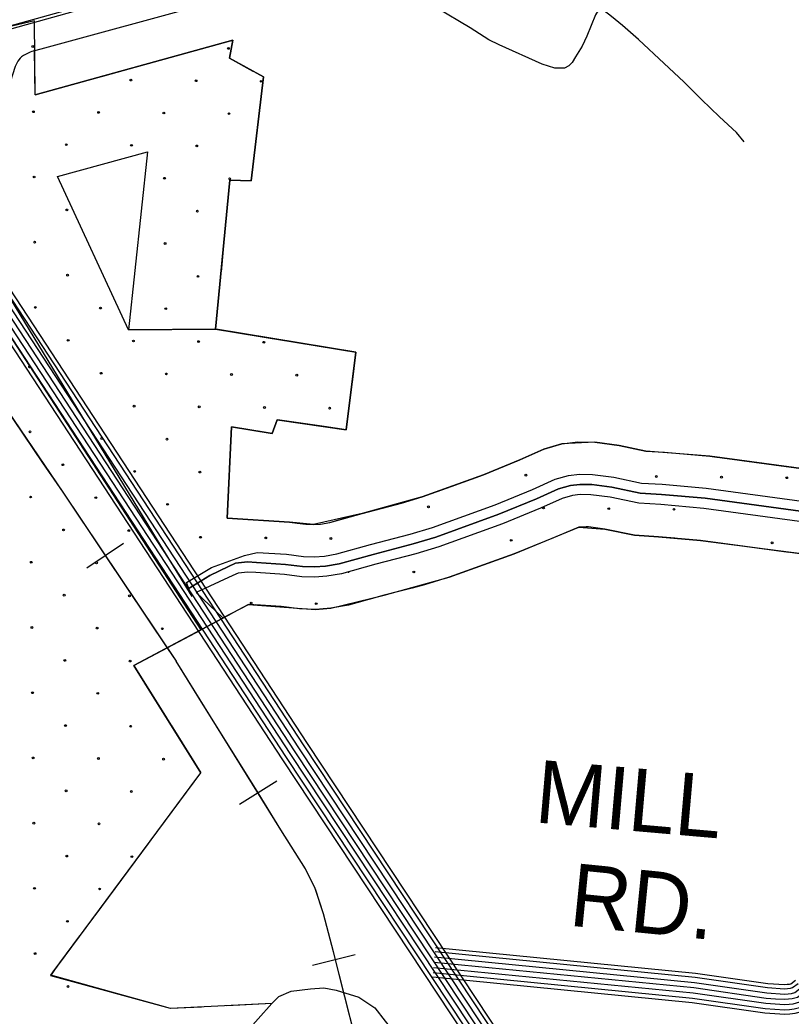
# Model space of a CAD drawing. Extents: x 1788175 to 1969470, y 584502 to 738744.
# Drawn here: x 1890113 to 1894661, y 669612 to 675485 of the extents above; entities that cross this region are included whole.
import ezdxf

# ---------------------------------------------------------------- set-up
doc = ezdxf.new("R2010")
doc.units = 0
for name, color, linetype in [('DESIGN - CONTOURS - Intermediate with optional Text', 7, 'Continuous'), ('DESIGN - EROSION CONTROL - Devices', 7, 'Continuous'), ('DESIGN - ROW - Right-of-Way and Easement Labels', 7, 'Continuous'), ('DESIGN - SCRATCH - User 1', 7, 'Continuous'), ('DESIGN - TRANSPORTATION - Text', 7, 'Continuous'), ('SURVEY - CENTERLINE - Preliminary', 7, 'Continuous'), ('SURVEY - CENTERLINE - Preliminary Text', 7, 'Continuous'), ('SURVEY - DRAINAGE - Area Shapes', 7, 'Continuous'), ('SURVEY - TRANSPORTATION - Roads', 7, 'Continuous'), ('SURVEY - VEGETATION - Features with Text', 7, 'Continuous')]:
    doc.layers.add(name, color=color, linetype=linetype)

msp = doc.modelspace()

# ---------------------------------------------------------------- linework, layer by layer
at = {"layer": 'DESIGN - CONTOURS - Intermediate with optional Text'}
for p, q in [((1890507.4, 672255.4), (1890723.2, 672400.4)), ((1891627.5, 670996.4), (1891406.7, 670859)), ((1892089.6, 669973.9), (1891837.6, 669909.9))]:
    msp.add_line(p, q, dxfattribs=at)
for points in [[(1888556, 674856.1), (1888653.5, 674752.8), (1888797.1, 674598), (1889042, 674307.7), (1889264.9, 674084.7), (1889495, 673840.3), (1889653.2, 673646.1), (1889897.7, 673387.2), (1890365.1, 672700.5), (1891033.8, 671704.6)], [(1889869.9, 673416.7), (1889897.7, 673387.2), (1890246.3, 672875.1)], [(1890246.3, 672875.1), (1890365.1, 672700.5), (1890615.3, 672327.9)], [(1890615.3, 672327.9), (1890983.2, 671780)], [(1890983.2, 671780), (1891033.8, 671704.6)], [(1892191.5, 669085.3), (1891961.4, 669991.4), (1891903.9, 670214.3), (1891853.6, 670365.3), (1891796.1, 670480.4), (1891652.2, 670710.5), (1891033.8, 671704.6)], [(1891168.5, 671488.1), (1891033.8, 671704.6)], [(1891517.1, 670927.7), (1891168.5, 671488.1)], [(1891854.9, 670361.3), (1891853.6, 670365.3), (1891796.1, 670480.4), (1891652.2, 670710.5), (1891517.1, 670927.7)], [(1892029.1, 669725), (1891961.4, 669991.4), (1891903.9, 670214.3), (1891854.9, 670361.3)], [(1892191.5, 669085.3), (1892029.1, 669725)]]:
    msp.add_lwpolyline(points, dxfattribs=at)
at = {"layer": 'DESIGN - EROSION CONTROL - Devices'}
for centre in [(1890188.3, 675328.7), (1891342, 675317.5), (1890767, 675130.8), (1891151.6, 675127), (1891536.1, 675123.3), (1890192.1, 674944.1), (1890576.6, 674940.4), (1890961.2, 674936.6), (1891345.7, 674932.9), (1890386.2, 674750), (1890770.7, 674746.2), (1891155.3, 674742.5), (1890195.8, 674559.5), (1890964.9, 674552.1), (1891349.4, 674548.3), (1890389.9, 674365.4), (1891159, 674357.9), (1890199.5, 674175), (1890968.6, 674167.5), (1890393.7, 673980.9), (1891162.8, 673973.4), (1890203.3, 673790.4), (1890587.8, 673786.7), (1890972.4, 673783), (1890397.4, 673596.3), (1890781.9, 673592.6), (1891166.5, 673588.8), (1891551.1, 673585.1), (1890591.5, 673402.2), (1890976.1, 673398.4), (1891360.6, 673394.7), (1891745.2, 673391), (1890785.7, 673208), (1891170.2, 673204.3), (1891554.8, 673200.5), (1891939.3, 673196.8), (1890172.1, 673057.2), (1890595.3, 673017.6), (1890979.8, 673013.9), (1890366.2, 672863), (1890789.4, 672823.5), (1891174, 672819.7), (1893096.7, 672801.1), (1893865.8, 672793.6), (1894250.4, 672789.9), (1894634.9, 672786.1), (1890175.8, 672672.6), (1890560.4, 672668.9), (1890983.6, 672629.3), (1892521.8, 672614.4), (1893200.8, 672607.7), (1893585.3, 672603.9), (1893969.9, 672600.2), (1890370, 672478.5), (1890754.5, 672474.7), (1891177.7, 672435.2), (1891562.3, 672431.4), (1891946.8, 672427.7), (1893010.4, 672417.3), (1894548.6, 672402.3), (1890179.6, 672288), (1890564.1, 672284.3), (1892435.4, 672230.6), (1890373.7, 672093.9), (1890758.3, 672090.2), (1891475.9, 672047.6), (1891860.4, 672043.9), (1890183.3, 671903.5), (1890567.8, 671899.8), (1890952.4, 671896), (1890377.4, 671709.4), (1890762, 671705.6), (1890187, 671518.9), (1890571.6, 671515.2), (1890381.2, 671324.8), (1890765.7, 671321.1), (1890190.8, 671134.4), (1890575.3, 671130.7), (1890959.9, 671126.9), (1890384.9, 670940.2), (1890769.5, 670936.5), (1890194.5, 670749.8), (1890579, 670746.1), (1890388.6, 670555.7), (1890773.2, 670552), (1890198.2, 670365.3), (1890582.8, 670361.6), (1890392.4, 670171.1), (1890202, 669980.7), (1890396.1, 669786.6)]:
    msp.add_circle(centre, 5.28, dxfattribs=at)
for centre, start, end in [((1890168.4, 673441.7), 94.80419, 331.25307), ((1892050.9, 672234.3), 216.08216, 354.58257)]:
    msp.add_arc(centre, 5.28, start, end, dxfattribs=at)
at = {"layer": 'DESIGN - SCRATCH - User 1'}
for p, q in [((1891368.6, 675365.8), (1890201.8, 675044.1)), ((1890334.6, 674562.2), (1890864.4, 674708.2)), ((1890922.6, 672418.4), (1891125.9, 672085.5)), ((1890323, 669891.3), (1891178.8, 671045.6)), ((1890294.7, 669849.7), (1890323, 669891.3))]:
    msp.add_line(p, q, dxfattribs=at)
for points in [[(1890201.8, 675044.1), (1890198, 675480.5), (1889928.5, 675417.3), (1889829.9, 675123.6), (1889742.8, 674894.2), (1889685.5, 674701.5), (1889662.6, 674559.2), (1889778.3, 674391.7), (1889746.2, 674345.8), (1890922.6, 672418.4)], [(1891266, 673662.6), (1891350.5, 674539.9), (1891475.6, 674536.3), (1891548.9, 675149.1), (1891348.6, 675260.7), (1891368.6, 675365.8)], [(1890864.4, 674708.2), (1890753.3, 673658.2), (1891266, 673662.6)], [(1891269.7, 673662.5), (1890753.3, 673657.8), (1890334.6, 674562.2)], [(1891178.8, 671045.6), (1890849.8, 671574.7), (1890785.3, 671678.4), (1891180.5, 671889.4), (1889627.6, 674278.1)], [(1896388.2, 672495.1), (1896404.1, 672688.5), (1894750, 672836.4), (1894750, 672836.4), (1894181.1, 672914.1), (1893803.4, 672943.9), (1893646.2, 672977.2), (1893503.4, 672995.5), (1893309.5, 672987.1), (1893202, 672955.7), (1893060.8, 672891.6), (1892847.2, 672804.1), (1892485.8, 672673.9), (1892131.7, 672576), (1891844.2, 672510.7), (1891702.5, 672524.5), (1891334.4, 672548.4), (1891360.3, 673087.3), (1891599.8, 673046.2), (1891629.9, 673127.5), (1892036.7, 673069.4), (1892093.8, 673526.9), (1891269.7, 673662.5)], [(1891125.9, 672085.5), (1891095.5, 672169.4), (1891242.1, 672256.8), (1891436.2, 672327.1), (1891512.4, 672346.4), (1891683.9, 672335.3), (1891784.4, 672322), (1891848.3, 672320.5), (1891908, 672324.5), (1891981.8, 672337.9), (1892180.8, 672392.4), (1892415, 672453.5), (1892545.8, 672493.5), (1892915.5, 672626.7), (1893136.1, 672717.1), (1893268.3, 672777.1), (1893347.1, 672800.2), (1893412.1, 672807.5), (1893489.1, 672805.7), (1893614.4, 672789.7), (1893778.1, 672755.1), (1893900.2, 672748), (1894159.9, 672725.2), (1894724.3, 672648.2)], [(1894710.8, 672528.9), (1894146.6, 672605.9), (1893891.5, 672628.3), (1893762.1, 672635.8), (1893594.3, 672671.3), (1893480.1, 672685.9), (1893417.5, 672687.4), (1893370.9, 672682.1), (1893310.2, 672664.3), (1893183.7, 672606.9), (1892958.6, 672514.7), (1892583.7, 672379.6), (1892447.7, 672338.1), (1892211.8, 672276.5), (1892008.4, 672220.7), (1891922.8, 672205.2), (1891850.9, 672200.4), (1891775.2, 672202.2), (1891672.1, 672215.8), (1891504.4, 672226.7), (1891456, 672230), (1891400.6, 672223.4), (1891368.4, 672209.3), (1891151.3, 672109.9)], [(1891151.3, 672109.9), (1891310.1, 671959.5), (1891460.9, 672039.2), (1891855, 672010.3), (1891946.1, 672016.4), (1892260.9, 672093), (1892643.7, 672199.3), (1893026.8, 672337.3), (1893408.5, 672495.1), (1893562.6, 672483.8), (1893736.8, 672446.9), (1893877.7, 672438.8), (1894125.4, 672417.1), (1895058.8, 672295.6), (1894834.5, 670238.5), (1894990.6, 670290.6), (1895140.5, 670312), (1895219.6, 670311.6), (1895380.9, 670297.9), (1895474.5, 670312.6), (1895557.5, 670334.8), (1895647.5, 670370.7), (1895661, 670443.1), (1895688.2, 670597.7)], [(1891597.3, 669687.4), (1891000.9, 669656.3), (1890294.7, 669849.7)], [(1891226.3, 669127.5), (1891226.8, 669127.7), (1891250.4, 669175.9), (1891266.1, 669216), (1891285.8, 669256.1), (1891335, 669356.4), (1891376.4, 669424.7), (1891437.7, 669505.1), (1891597.3, 669687.4)]]:
    msp.add_lwpolyline(points, dxfattribs=at)
at = {"layer": 'DESIGN - TRANSPORTATION - Text'}
for points in [[(1891597.3, 669687.4), (1891639.6, 669727.8), (1891712.6, 669759.8), (1891826.7, 669773.5), (1891904.3, 669778), (1891977.3, 669764.3), (1892112, 669724.6)], [(1892112, 669724.6), (1892206.4, 669660.2), (1892266.5, 669582.9), (1892296.6, 669544.3), (1892326.6, 669445.6), (1892365.2, 669325.4), (1892382.4, 669308.3), (1892395.3, 669286.8), (1892438.2, 669235.3), (1892532.6, 669170.9), (1892678.5, 669149.5), (1892925, 669145.4)], [(1891226.3, 669127.5), (1891226.8, 669127.7), (1891250.4, 669175.9), (1891266.1, 669216), (1891285.8, 669256.1), (1891335, 669356.4), (1891376.4, 669424.7), (1891437.7, 669505.1), (1891597.3, 669687.4)]]:
    msp.add_lwpolyline(points, dxfattribs=at)
at = {"layer": 'SURVEY - CENTERLINE - Preliminary'}
for points in [[(1890419.9, 675550.1), (1889937.9, 675417.3)], [(1890424.5, 675533.2), (1889942.5, 675400.4)]]:
    msp.add_lwpolyline(points, dxfattribs=at)
at = {"layer": 'SURVEY - CENTERLINE - Preliminary Text'}
for points in [[(1889745, 674364.3), (1889909.7, 674114.1), (1891806.9, 671218.8), (1893047.4, 669344.5)], [(1889647, 674299.1), (1889811.4, 674049.4), (1891708.6, 671154.1), (1892951.9, 669275.5)], [(1889672.4, 674316.9), (1889837.3, 674066.5), (1891734.5, 671171.1), (1892977, 669293.7)], [(1889697.9, 674334.5), (1889863.2, 674083.5), (1891760.4, 671188.2), (1893002.2, 669311.8)], [(1889724.8, 674350.1), (1889889.1, 674100.5), (1891786.2, 671205.2), (1893027.3, 669330)], [(1889599.2, 674268.5), (1889763.9, 674018.3), (1891661.2, 671122.9), (1892905.8, 669242.3)], [(1889620.6, 674282.9), (1889785.4, 674032.4), (1891682.7, 671137), (1892926.7, 669257.4)]]:
    msp.add_lwpolyline(points, dxfattribs=at)
at = {"layer": 'SURVEY - DRAINAGE - Area Shapes'}
for points in [[(1890199.5, 675304.1), (1890182.3, 675299.3), (1890173.1, 675295.2), (1890133.1, 675275), (1890122.3, 675268.3), (1890113.5, 675259.8), (1890100.5, 675242.5), (1890084.7, 675210.6), (1890068.9, 675161.1), (1890030.6, 675043.8), (1890015.4, 674996.5), (1890003.8, 674963.4), (1889994.4, 674932.7), (1889984.7, 674906.6), (1889974.9, 674880.5), (1889969.2, 674863.9), (1889961.3, 674844.8), (1889951.2, 674823.3), (1889946.8, 674814.7), (1889943.8, 674803.9)], [(1891104.8, 672132.1), (1891233.5, 672209), (1891342.9, 672263.6), (1891384.7, 672281.9), (1891454.5, 672290.3), (1891508.4, 672286.6), (1891678, 672275.5), (1891779.8, 672262.1), (1891849.6, 672260.5), (1891915.4, 672264.9), (1891995.1, 672279.3), (1892196.3, 672334.5), (1892431.3, 672395.8), (1892564.7, 672436.6), (1892937, 672570.7), (1893159.9, 672662), (1893289.3, 672720.7), (1893359, 672741.1), (1893414.8, 672747.4), (1893484.6, 672745.8), (1893604.4, 672730.5), (1893770.1, 672695.4), (1893895.8, 672688.1), (1894153.3, 672665.6), (1894716.2, 672588.7)]]:
    msp.add_lwpolyline(points, dxfattribs=at)
at = {"layer": 'SURVEY - TRANSPORTATION - Roads'}
for points in [[(1894383.9, 674765.8), (1894338.4, 674821.8), (1894238.2, 674913.3), (1894132, 675016.8), (1894027.8, 675120.4), (1893911.6, 675227.8), (1893761.4, 675369.1), (1893667.2, 675452.7), (1893601.2, 675506.3), (1893533.1, 675558), (1893467.1, 675599.7), (1893347.1, 675665.1), (1893247.1, 675716.6), (1893107.1, 675800), (1892919.1, 675927.1), (1892877, 675954.9), (1892845.1, 675972.7), (1892817.1, 675986.6), (1892793.1, 675998.5), (1892777.1, 676004.4), (1892749.2, 676004.2), (1892597.5, 675966.4)], [(1892610.5, 675969.7), (1892584.1, 675963.1), (1892219.5, 675855.8), (1890235.3, 675314)], [(1893533.6, 675557.6), (1893507.8, 675515.5), (1893456.5, 675389.2), (1893428.9, 675331), (1893389.3, 675268.8), (1893369.5, 675234.7), (1893349.7, 675214.6), (1893323.8, 675200.5), (1893268, 675200.2), (1893192.1, 675223.9), (1892938.2, 675338.6), (1892878.2, 675368.3), (1892768.2, 675439.8), (1892570.2, 675556.9), (1892442.2, 675632.3), (1892123.1, 675829.5)], [(1890235.3, 675314), (1890199.5, 675304.1)], [(1894716.2, 672588.7), (1894153.3, 672665.6), (1893895.8, 672688.1), (1893770.1, 672695.4), (1893604.4, 672730.5), (1893484.6, 672745.8), (1893414.8, 672747.4), (1893359, 672741.1), (1893289.3, 672720.7), (1893159.9, 672662), (1892937, 672570.7), (1892564.7, 672436.6), (1892431.3, 672395.8), (1892196.3, 672334.5), (1891995.1, 672279.3), (1891915.4, 672264.9), (1891849.6, 672260.5), (1891779.8, 672262.1), (1891678, 672275.5), (1891508.4, 672286.6), (1891454.5, 672290.3), (1891384.7, 672281.9), (1891342.9, 672263.6), (1891233.5, 672209), (1891104.8, 672132.1)], [(1892564, 670016.9), (1894097.5, 669866.3), (1894523.4, 669804.9), (1894621.1, 669798.2), (1894637.9, 669799.7), (1894652.1, 669801.1), (1894658.3, 669802.7), (1894686.4, 669824.5)], [(1892558.5, 669961.4), (1894090.8, 669811), (1894517.5, 669749.5), (1894621.7, 669742.3), (1894643.1, 669744.2), (1894662.2, 669746.1), (1894683.6, 669751.9), (1894720.5, 669780.4)], [(1892561.5, 669992.3), (1894094.5, 669841.8), (1894520.8, 669780.3), (1894621.4, 669773.4), (1894640.2, 669775.1), (1894656.6, 669776.7), (1894669.5, 669780.2), (1894701.5, 669804.9)], [(1892552.5, 669899.7), (1894083.3, 669749.4), (1894511, 669687.8), (1894622.3, 669680.1), (1894648.8, 669682.5), (1894673.5, 669684.9), (1894711.8, 669695.4), (1894758.4, 669731.4)], [(1892555.5, 669930.6), (1894087.1, 669780.2), (1894514.3, 669718.6), (1894568.1, 669714.9), (1894622, 669711.2), (1894645.9, 669713.3), (1894667.9, 669715.5), (1894697.7, 669723.6), (1894739.4, 669755.9)], [(1892555.5, 669930.6), (1894087.1, 669780.2), (1894514.3, 669718.6), (1894568.1, 669714.9), (1894622, 669711.2), (1894645.9, 669713.3), (1894667.9, 669715.5), (1894697.7, 669723.6), (1894739.4, 669755.9)], [(1892546.9, 669843.3), (1894076.5, 669693.1), (1894505, 669631.3), (1894622.9, 669623.2), (1894654.1, 669626), (1894683.8, 669628.9), (1894737.6, 669643.6), (1894793.1, 669686.5)], [(1892549.4, 669868.9), (1894079.6, 669718.7), (1894507.7, 669656.9), (1894622.6, 669649), (1894651.7, 669651.6), (1894679.1, 669654.3), (1894725.9, 669667.1), (1894777.4, 669706.8)]]:
    msp.add_lwpolyline(points, dxfattribs=at)
at = {"layer": 'SURVEY - VEGETATION - Features with Text'}
for points in [[(1890201.8, 675044.3), (1890198, 675480.5)], [(1890198.2, 675458.2), (1890198, 675480.5)], [(1890201.8, 675044.3), (1891368.6, 675365.8)], [(1891254.5, 675334.4), (1891368.6, 675365.8)], [(1891368.6, 675365.8), (1891348.6, 675260.7), (1891548.9, 675149.1), (1891475.6, 674536.3), (1891350.5, 674539.9), (1891266, 673663.1), (1892093.8, 673526.9), (1892036.7, 673069.4), (1891629.9, 673127.5), (1891599.8, 673046.2), (1891360.3, 673087.3), (1891334.4, 672548.4)], [(1891368.6, 675365.8), (1891348.6, 675260.7), (1891485.8, 675184.3)], [(1890201.8, 675044.3), (1890199.5, 675308.2)], [(1890855.4, 675224.4), (1891109.9, 675294.5)], [(1890600.9, 675154.2), (1890855.4, 675224.4)], [(1890201.8, 675044.3), (1890456.3, 675114.4)], [(1891539.7, 675071.9), (1891508.3, 674809.8)], [(1891508.3, 674809.8), (1891476.9, 674547.7)], [(1891349.2, 674526.4), (1891323.9, 674263.7)], [(1891323.9, 674263.7), (1891298.5, 674000.9)], [(1891284.1, 673851.6), (1891266, 673663.1), (1891339.6, 673651)], [(1891339.6, 673651), (1891600.1, 673608.1)], [(1891748.1, 673583.8), (1892008.6, 673540.9)], [(1892008.6, 673540.9), (1892093.8, 673526.9), (1892071.8, 673350.6)], [(1892053.2, 673201.7), (1892036.7, 673069.4), (1891907.4, 673087.9)], [(1891907.4, 673087.9), (1891646.1, 673125.2)], [(1891553.5, 673054.1), (1891360.3, 673087.3), (1891357, 673019.5)], [(1891357, 673019.5), (1891344.3, 672755.8)], [(1891334.4, 672548.4), (1891702.5, 672524.5), (1891799.1, 672511.7), (1891844.2, 672510.7), (1891884.7, 672513.4), (1891939.7, 672523.3), (1892131.7, 672576), (1892363.2, 672636.4), (1892485.8, 672673.9), (1892847.2, 672804.1), (1893060.8, 672891.6), (1893202, 672955.7), (1893309.5, 672987.1), (1893403.6, 672997.8), (1893503.4, 672995.5), (1893646.2, 672977.2), (1893803.4, 672943.9), (1893914, 672937.5), (1894181.1, 672914.1), (1894750, 672836.4), (1896404.1, 672688.5)], [(1893042.8, 672884.2), (1893060.8, 672891.6), (1893202, 672955.7), (1893287.9, 672980.8)], [(1893287.9, 672980.8), (1893309.5, 672987.1), (1893403.6, 672997.8), (1893503.4, 672995.5), (1893550, 672989.5)], [(1893698, 672966.2), (1893803.4, 672943.9), (1893914, 672937.5), (1893959.4, 672933.5)], [(1893959.4, 672933.5), (1894181.1, 672914.1), (1894222.1, 672908.5)], [(1894370.7, 672888.2), (1894632.3, 672852.5)], [(1894632.3, 672852.5), (1894750, 672836.4), (1894894.6, 672823.5)], [(1892656.6, 672735.4), (1892847.2, 672804.1), (1892904, 672827.3)], [(1892406.9, 672649.8), (1892485.8, 672673.9), (1892656.6, 672735.4)], [(1891337.1, 672606), (1891334.4, 672548.4)], [(1892007.3, 672541.9), (1892131.7, 672576), (1892262.3, 672610.1)], [(1891334.4, 672548.4), (1891597.8, 672531.3)], [(1891747.2, 672518.6), (1891799.1, 672511.7), (1891844.2, 672510.7), (1891884.7, 672513.4), (1891939.7, 672523.3), (1892007.3, 672541.9)], [(1895058.8, 672295.6), (1894682.3, 672341), (1894125.4, 672417.1), (1893877.7, 672438.8), (1893736.8, 672446.9), (1893562.6, 672483.8), (1893465.8, 672496.2), (1893408.5, 672495.1), (1893259, 672432.4), (1893026.8, 672337.3), (1892643.7, 672199.3), (1892499.4, 672155.2), (1892260.9, 672093), (1892050.6, 672035.3), (1891946.1, 672016.4), (1891855, 672010.3), (1891760.5, 672012.5), (1891653.5, 672026.6), (1891491.7, 672037.1), (1891460.9, 672039.2), (1890785.3, 671678.4)], [(1893712.4, 672452.1), (1893562.6, 672483.8), (1893465.8, 672496.2), (1893452.5, 672496)], [(1893310.8, 672454.1), (1893259, 672432.4), (1893066.6, 672353.6)], [(1893975.2, 672430.2), (1893877.7, 672438.8), (1893736.8, 672446.9), (1893712.4, 672452.1)], [(1894386.2, 672381.4), (1894125.4, 672417.1), (1894124.7, 672417.1)], [(1894647.8, 672345.7), (1894386.2, 672381.4)], [(1893066.6, 672353.6), (1893026.8, 672337.3), (1892818.9, 672262.4)], [(1892677.8, 672211.6), (1892643.7, 672199.3), (1892499.4, 672155.2), (1892425, 672135.8)], [(1892425, 672135.8), (1892260.9, 672093), (1892169.9, 672068)], [(1891762.2, 672012.4), (1891760.5, 672012.5), (1891653.5, 672026.6), (1891499.5, 672036.6)], [(1892024.7, 672030.6), (1891946.1, 672016.4), (1891855, 672010.3), (1891762.2, 672012.4)], [(1891362.7, 671986.8), (1891129.8, 671862.4)], [(1891129.8, 671862.4), (1890897, 671738)], [(1890785.3, 671678.4), (1891178.8, 671045.6)], [(1890785.3, 671678.4), (1890924.8, 671454.2)], [(1891004, 671326.8), (1891143.4, 671102.6)], [(1891143.4, 671102.6), (1891178.8, 671045.6)], [(1891597.3, 669687.4), (1891000.9, 669656.3), (1890294.4, 669852.7), (1891178.8, 671045.6)], [(1891117.1, 670962.4), (1891178.8, 671045.6)], [(1890959.9, 670750.3), (1891117.1, 670962.4)], [(1890713.3, 670417.8), (1890870.6, 670629.8)], [(1890556.1, 670205.7), (1890713.3, 670417.8)], [(1890309.5, 669873.2), (1890466.8, 670085.2)], [(1890524.2, 669788.8), (1890294.4, 669852.7), (1890309.5, 669873.2)], [(1890923.1, 669677.9), (1890668.7, 669748.6)], [(1891183.9, 669665.8), (1891000.9, 669656.3), (1890923.1, 669677.9)], [(1891597.3, 669687.4), (1891437.7, 669505.1), (1891376.4, 669424.7), (1891335, 669356.4), (1891285.8, 669256.1), (1891266.1, 669216), (1891250.4, 669175.9), (1891226.8, 669127.7), (1891226.3, 669127.5)], [(1891597.3, 669687.4), (1891333.7, 669673.6)], [(1891597.3, 669687.4), (1891437.7, 669505.1), (1891424.5, 669487.8)]]:
    msp.add_lwpolyline(points, dxfattribs=at)

# ---------------------------------------------------------------- texts
at = {"layer": 'DESIGN - ROW - Right-of-Way and Easement Labels'}
for s, rotation, p in [('MILL', 355.0058, (1893142.4, 670755)), ('RD.', 354.28412, (1893344.4, 670146.4))]:
    msp.add_text(s, height=370, rotation=rotation, dxfattribs=at).set_placement(p)

doc.saveas('drawing.dxf')
